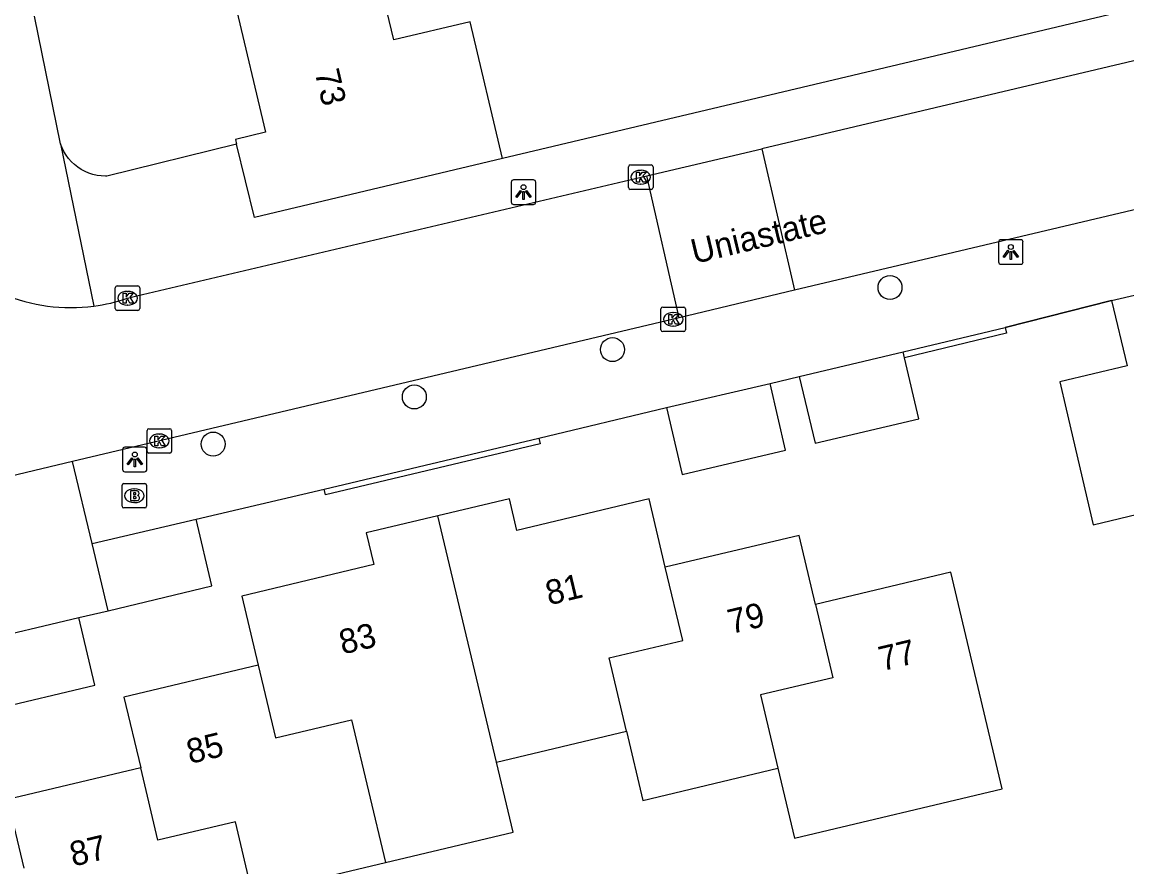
# Model space of a CAD drawing. Extents: x 158038 to 159242, y 380133 to 381214.
# Drawn here: x 158433.7 to 158478.81, y 380481.31 to 380515.79 of the extents above; entities that cross this region are included whole.
import ezdxf

# ---------------------------------------------------------------- set-up
doc = ezdxf.new("R2010")
doc.units = 0
for name, color, linetype in [('IMGEO_Boom', 7, 'Continuous'), ('IMGEO_Brandkraan', 7, 'Continuous'), ('IMGEO_Hek', 7, 'Continuous'), ('IMGEO_Kolk', 7, 'Continuous'), ('IMGEO_Lichtpunt', 7, 'Continuous'), ('IMGEO_Muur', 7, 'Continuous'), ('IMGEO_Openbare_ruimte_label', 7, 'Continuous'), ('IMGEO_Pand', 7, 'Continuous'), ('IMGEO_Pand_nummerreeks', 7, 'Continuous'), ('IMGEO_Rijbaan_lokaal_open', 7, 'Continuous'), ('IMGEO_Voetpad_open', 7, 'Continuous')]:
    doc.layers.add(name, color=color, linetype=linetype)

msp = doc.modelspace()

# ---------------------------------------------------------------- linework, layer by layer
at = {"layer": 'IMGEO_Boom'}
for centre in [(158469.138, 380504.956), (158457.804, 380502.424), (158449.713, 380500.492), (158441.498, 380498.569)]:
    msp.add_circle(centre, 0.489, dxfattribs=at)
at = {"layer": 'IMGEO_Brandkraan'}
for p, q in [((158437.777, 380496.035), (158437.777, 380496.887)), ((158437.852, 380496.961), (158438.704, 380496.961)), ((158438.265, 380496.741), (158438.29, 380496.741)), ((158438.778, 380496.887), (158438.778, 380496.035)), ((158438.704, 380495.961), (158437.852, 380495.961)), ((158438.288, 380496.181), (158438.263, 380496.181))]:
    msp.add_line(p, q, dxfattribs=at)
for points in [[(158437.777, 380496.035), (158437.777, 380496.887)], [(158437.852, 380496.961), (158438.704, 380496.961)], [(158438.778, 380496.887), (158438.778, 380496.035)], [(158438.125, 380496.661), (158438.125, 380496.261), (158438.338, 380496.261)], [(158438.356, 380496.661), (158438.125, 380496.661)], [(158438.304, 380496.58), (158438.25, 380496.58), (158438.25, 380496.504)], [(158438.25, 380496.504), (158438.303, 380496.504)], [(158438.312, 380496.428), (158438.25, 380496.428), (158438.25, 380496.347)], [(158438.25, 380496.347), (158438.312, 380496.347)], [(158438.704, 380495.961), (158437.852, 380495.961)]]:
    msp.add_lwpolyline(points, dxfattribs=at)
for centre, radius, start, end in [((158437.854, 380496.885), 0.0765, 91.552, 178.448), ((158437.854, 380496.885), 0.0765, 91.552, 178.448), ((158438.702, 380496.885), 0.0765, 1.552, 88.448), ((158438.702, 380496.885), 0.0765, 1.552, 88.448), ((158438.305, 380496.542), 0.0379, 267.8285, 90.9355), ((158438.313, 380496.387), 0.0404, 269.8759, 90.5077), ((158438.344, 380496.512), 0.251, 268.6676, 293.5347), ((158438.36, 380496.516), 0.145, 59.4692, 91.5367), ((158438.385, 380496.563), 0.0922, 285.5137, 58.1501), ((158438.39, 380496.371), 0.105, 301.3115, 78.989), ((158437.854, 380496.037), 0.0765, 181.552, 268.448), ((158437.854, 380496.037), 0.0765, 181.552, 268.448), ((158438.702, 380496.037), 0.0765, 271.552, 358.448), ((158438.702, 380496.037), 0.0765, 271.552, 358.448)]:
    msp.add_arc(centre, radius, start, end, dxfattribs=at)
for centre, major_axis, ratio, start_param, end_param in [((158438.264, 380496.461), (-0.387, 0.002), 0.722429, 4.712389, 7.853982), ((158438.289, 380496.461), (-0.39, 0.002), 0.717154, 1.570796, 4.712389)]:
    msp.add_ellipse(centre, major_axis=major_axis, ratio=ratio, start_param=start_param, end_param=end_param, dxfattribs=at)
at = {"layer": 'IMGEO_Hek'}
for points in [[(158478.3, 380516.138), (158453.311, 380510.219)], [(158478.183, 380504.432), (158473.835, 380503.329)]]:
    msp.add_lwpolyline(points, dxfattribs=at)
at = {"layer": 'IMGEO_Kolk'}
for p, q in [((158458.459, 380509.035), (158458.459, 380509.887)), ((158458.534, 380509.961), (158459.386, 380509.961)), ((158459.46, 380509.887), (158459.46, 380509.035)), ((158458.947, 380509.741), (158458.972, 380509.741)), ((158459.386, 380508.961), (158458.534, 380508.961)), ((158458.97, 380509.181), (158458.945, 380509.181)), ((158437.5, 380504.096), (158437.5, 380504.948)), ((158437.575, 380505.022), (158438.427, 380505.022)), ((158437.988, 380504.802), (158438.013, 380504.802)), ((158438.501, 380504.948), (158438.501, 380504.096)), ((158438.427, 380504.022), (158437.575, 380504.022)), ((158438.011, 380504.242), (158437.986, 380504.242)), ((158459.785, 380503.233), (158459.785, 380504.085)), ((158459.86, 380504.159), (158460.712, 380504.159)), ((158460.273, 380503.939), (158460.298, 380503.939)), ((158460.786, 380504.085), (158460.786, 380503.233)), ((158460.712, 380503.159), (158459.86, 380503.159)), ((158460.296, 380503.379), (158460.271, 380503.379)), ((158438.799, 380498.271), (158438.799, 380499.123)), ((158438.874, 380499.197), (158439.726, 380499.197)), ((158439.287, 380498.977), (158439.312, 380498.977)), ((158439.8, 380499.123), (158439.8, 380498.271)), ((158439.726, 380498.197), (158438.874, 380498.197)), ((158439.31, 380498.417), (158439.285, 380498.417))]:
    msp.add_line(p, q, dxfattribs=at)
for points in [[(158458.459, 380509.035), (158458.459, 380509.887)], [(158458.534, 380509.961), (158459.386, 380509.961)], [(158459.46, 380509.887), (158459.46, 380509.035)], [(158458.78, 380509.661), (158458.903, 380509.661), (158458.903, 380509.51), (158459.033, 380509.661), (158459.197, 380509.661), (158459.051, 380509.51), (158459.204, 380509.261), (158459.052, 380509.261), (158458.967, 380509.425), (158458.903, 380509.358), (158458.903, 380509.261), (158458.78, 380509.261), (158458.78, 380509.661)], [(158459.386, 380508.961), (158458.534, 380508.961)], [(158437.5, 380504.096), (158437.5, 380504.948)], [(158437.575, 380505.022), (158438.427, 380505.022)], [(158438.501, 380504.948), (158438.501, 380504.096)], [(158437.821, 380504.722), (158437.944, 380504.722), (158437.944, 380504.571), (158438.074, 380504.722), (158438.238, 380504.722), (158438.092, 380504.571), (158438.245, 380504.322), (158438.093, 380504.322), (158438.008, 380504.486), (158437.944, 380504.419), (158437.944, 380504.322), (158437.821, 380504.322), (158437.821, 380504.722)], [(158438.427, 380504.022), (158437.575, 380504.022)], [(158459.785, 380503.233), (158459.785, 380504.085)], [(158459.86, 380504.159), (158460.712, 380504.159)], [(158460.786, 380504.085), (158460.786, 380503.233)], [(158460.106, 380503.859), (158460.229, 380503.859), (158460.229, 380503.708), (158460.359, 380503.859), (158460.523, 380503.859), (158460.377, 380503.708), (158460.53, 380503.459), (158460.378, 380503.459), (158460.293, 380503.623), (158460.229, 380503.556), (158460.229, 380503.459), (158460.106, 380503.459), (158460.106, 380503.859)], [(158460.712, 380503.159), (158459.86, 380503.159)], [(158438.799, 380498.271), (158438.799, 380499.123)], [(158438.874, 380499.197), (158439.726, 380499.197)], [(158439.8, 380499.123), (158439.8, 380498.271)], [(158439.12, 380498.897), (158439.243, 380498.897), (158439.243, 380498.746), (158439.373, 380498.897), (158439.537, 380498.897), (158439.391, 380498.746), (158439.544, 380498.497), (158439.392, 380498.497), (158439.307, 380498.661), (158439.243, 380498.594), (158439.243, 380498.497), (158439.12, 380498.497), (158439.12, 380498.897)], [(158439.726, 380498.197), (158438.874, 380498.197)]]:
    msp.add_lwpolyline(points, dxfattribs=at)
for centre, start, end in [((158458.536, 380509.885), 91.552, 178.448), ((158458.536, 380509.885), 91.552, 178.448), ((158459.384, 380509.885), 1.552, 88.448), ((158459.384, 380509.885), 1.552, 88.448), ((158458.536, 380509.037), 181.552, 268.448), ((158458.536, 380509.037), 181.552, 268.448), ((158459.384, 380509.037), 271.552, 358.448), ((158459.384, 380509.037), 271.552, 358.448), ((158437.577, 380504.946), 91.552, 178.448), ((158437.577, 380504.946), 91.552, 178.448), ((158438.425, 380504.946), 1.552, 88.448), ((158438.425, 380504.946), 1.552, 88.448), ((158437.577, 380504.098), 181.552, 268.448), ((158437.577, 380504.098), 181.552, 268.448), ((158438.425, 380504.098), 271.552, 358.448), ((158438.425, 380504.098), 271.552, 358.448), ((158459.862, 380504.083), 91.552, 178.448), ((158459.862, 380504.083), 91.552, 178.448), ((158460.71, 380504.083), 1.552, 88.448), ((158460.71, 380504.083), 1.552, 88.448), ((158459.862, 380503.235), 181.552, 268.448), ((158459.862, 380503.235), 181.552, 268.448), ((158460.71, 380503.235), 271.552, 358.448), ((158460.71, 380503.235), 271.552, 358.448), ((158438.876, 380499.121), 91.552, 178.448), ((158438.876, 380499.121), 91.552, 178.448), ((158439.724, 380499.121), 1.552, 88.448), ((158439.724, 380499.121), 1.552, 88.448), ((158438.876, 380498.273), 181.552, 268.448), ((158438.876, 380498.273), 181.552, 268.448), ((158439.724, 380498.273), 271.552, 358.448), ((158439.724, 380498.273), 271.552, 358.448)]:
    msp.add_arc(centre, 0.0765, start, end, dxfattribs=at)
for centre, major_axis, ratio, start_param, end_param in [((158458.946, 380509.461), (-0.387, 0.002), 0.722429, 4.712389, 7.853982), ((158458.971, 380509.461), (-0.39, 0.002), 0.717154, 1.570796, 4.712389), ((158437.987, 380504.522), (-0.387, 0.002), 0.722429, 4.712389, 7.853982), ((158438.012, 380504.522), (-0.39, 0.002), 0.717154, 1.570796, 4.712389), ((158460.272, 380503.659), (-0.387, 0.002), 0.722429, 4.712389, 7.853982), ((158460.297, 380503.659), (-0.39, 0.002), 0.717154, 1.570796, 4.712389), ((158439.286, 380498.697), (-0.387, 0.002), 0.722429, 4.712389, 7.853982), ((158439.311, 380498.697), (-0.39, 0.002), 0.717154, 1.570796, 4.712389)]:
    msp.add_ellipse(centre, major_axis=major_axis, ratio=ratio, start_param=start_param, end_param=end_param, dxfattribs=at)
at = {"layer": 'IMGEO_Lichtpunt'}
for p, q in [((158454.575, 380509.349), (158453.767, 380509.349)), ((158454.575, 380509.349), (158453.767, 380509.349)), ((158453.673, 380509.254), (158453.673, 380508.447)), ((158453.673, 380509.254), (158453.673, 380508.447)), ((158454.669, 380508.447), (158454.669, 380509.254)), ((158454.669, 380508.447), (158454.669, 380509.254)), ((158453.767, 380508.353), (158454.575, 380508.353)), ((158453.767, 380508.353), (158454.575, 380508.353)), ((158473.573, 380506.812), (158473.573, 380506.005)), ((158473.573, 380506.812), (158473.573, 380506.005)), ((158474.475, 380506.907), (158473.667, 380506.907)), ((158474.475, 380506.907), (158473.667, 380506.907)), ((158474.569, 380506.005), (158474.569, 380506.812)), ((158474.569, 380506.005), (158474.569, 380506.812)), ((158473.667, 380505.911), (158474.475, 380505.911)), ((158473.667, 380505.911), (158474.475, 380505.911)), ((158437.799, 380498.343), (158437.799, 380497.536)), ((158437.799, 380498.343), (158437.799, 380497.536)), ((158438.701, 380498.438), (158437.893, 380498.438)), ((158438.701, 380498.438), (158437.893, 380498.438)), ((158438.795, 380497.536), (158438.795, 380498.343)), ((158438.795, 380497.536), (158438.795, 380498.343)), ((158437.893, 380497.442), (158438.701, 380497.442)), ((158437.893, 380497.442), (158438.701, 380497.442))]:
    msp.add_line(p, q, dxfattribs=at)
for points in [[(158454.047, 380508.918), (158454.086, 380508.89), (158453.898, 380508.628), (158453.86, 380508.655), (158454.047, 380508.918)], [(158454.149, 380508.87), (158454.196, 380508.87), (158454.196, 380508.548), (158454.149, 380508.548), (158454.149, 380508.87)], [(158454.259, 380508.89), (158454.297, 380508.917), (158454.484, 380508.655), (158454.445, 380508.627), (158454.259, 380508.89)], [(158473.947, 380506.476), (158473.986, 380506.448), (158473.798, 380506.186), (158473.76, 380506.213), (158473.947, 380506.476)], [(158474.049, 380506.428), (158474.096, 380506.428), (158474.096, 380506.106), (158474.049, 380506.106), (158474.049, 380506.428)], [(158474.159, 380506.448), (158474.197, 380506.475), (158474.384, 380506.213), (158474.345, 380506.185), (158474.159, 380506.448)], [(158438.173, 380498.007), (158438.212, 380497.979), (158438.024, 380497.717), (158437.986, 380497.744), (158438.173, 380498.007)], [(158438.275, 380497.959), (158438.322, 380497.959), (158438.322, 380497.637), (158438.275, 380497.637), (158438.275, 380497.959)], [(158438.385, 380497.979), (158438.423, 380498.006), (158438.61, 380497.744), (158438.571, 380497.716), (158438.385, 380497.979)]]:
    msp.add_lwpolyline(points, dxfattribs=at)
for centre in [(158454.172, 380509.052), (158474.072, 380506.61), (158438.298, 380498.141)]:
    msp.add_circle(centre, 0.0994, dxfattribs=at)
for centre, start, end in [((158453.767, 380509.254), 90, 180), ((158453.767, 380509.254), 90, 180), ((158454.575, 380509.254), 0, 90), ((158454.575, 380509.254), 0, 90), ((158453.767, 380508.447), 180, 270), ((158453.767, 380508.447), 180, 270), ((158454.575, 380508.447), 270, 0), ((158454.575, 380508.447), 270, 360), ((158473.667, 380506.812), 90, 180), ((158473.667, 380506.812), 90, 180), ((158474.475, 380506.812), 0, 90), ((158474.475, 380506.812), 0, 90), ((158473.667, 380506.005), 180, 270), ((158473.667, 380506.005), 180, 270), ((158474.475, 380506.005), 270, 0), ((158474.475, 380506.005), 270, 360), ((158437.893, 380498.343), 90, 180), ((158437.893, 380498.343), 90, 180), ((158438.701, 380498.343), 0, 90), ((158438.701, 380498.343), 0, 90), ((158437.893, 380497.536), 180, 270), ((158437.893, 380497.536), 180, 270), ((158438.701, 380497.536), 270, 0), ((158438.701, 380497.536), 270, 360)]:
    msp.add_arc(centre, 0.0946, start, end, dxfattribs=at)
at = {"layer": 'IMGEO_Muur'}
for points in [[(158469.671, 380502.327), (158473.835, 380503.329)], [(158473.835, 380503.329), (158473.891, 380503.096), (158469.726, 380502.094)], [(158446.031, 380496.727), (158454.801, 380498.812)], [(158454.801, 380498.812), (158454.856, 380498.58), (158446.086, 380496.496), (158446.031, 380496.727)]]:
    msp.add_lwpolyline(points, dxfattribs=at)
at = {"layer": 'IMGEO_Pand'}
for points in [[(158451.988, 380515.804), (158448.87, 380515.066), (158448.2, 380517.896), (158445.317, 380517.213)], [(158445.317, 380517.213), (158442.392, 380516.521), (158443.63, 380511.293), (158442.409, 380510.995), (158442.455, 380510.807)], [(158453.311, 380510.219), (158451.988, 380515.804)], [(158453.311, 380510.219), (158443.184, 380507.82), (158442.455, 380510.807)], [(158478.183, 380504.432), (158484.293, 380505.842)], [(158478.183, 380504.432), (158478.817, 380501.76), (158476.075, 380501.111), (158476.334, 380500), (158477.437, 380495.279), (158480.319, 380495.964)], [(158465.434, 380501.324), (158469.671, 380502.327)], [(158465.434, 380501.324), (158466.08, 380498.599), (158470.316, 380499.603), (158469.726, 380502.094)], [(158469.726, 380502.094), (158469.671, 380502.327)], [(158460.01, 380500.056), (158464.238, 380501.046)], [(158460.01, 380500.056), (158460.648, 380497.33), (158464.876, 380498.32), (158464.238, 380501.046)], [(158459.963, 380493.545), (158459.3, 380496.332), (158453.897, 380495.048), (158453.593, 380496.328), (158450.675, 380495.634)], [(158436.555, 380494.507), (158440.801, 380495.507)], [(158437.216, 380491.759), (158441.443, 380492.781), (158440.801, 380495.507)], [(158450.675, 380495.634), (158447.753, 380494.94), (158448.06, 380493.65), (158442.665, 380492.367), (158443.336, 380489.545)], [(158453.063, 380485.589), (158450.675, 380495.634)], [(158437.216, 380491.759), (158436.555, 380494.507)], [(158466.092, 380492.024), (158465.422, 380494.843), (158459.963, 380493.545)], [(158458.375, 380486.852), (158457.665, 380489.842), (158460.673, 380490.556), (158459.963, 380493.545)], [(158464.558, 380485.337), (158465.235, 380482.486), (158473.716, 380484.502), (158471.616, 380493.337), (158466.092, 380492.024)], [(158466.092, 380492.024), (158466.803, 380489.031), (158463.847, 380488.33), (158464.558, 380485.337)], [(158431.771, 380490.486), (158436.009, 380491.488)], [(158431.771, 380490.486), (158432.423, 380487.728), (158436.661, 380488.731), (158436.009, 380491.488)], [(158443.336, 380489.545), (158437.852, 380488.242), (158438.54, 380485.349)], [(158443.336, 380489.545), (158444.041, 380486.578), (158447.149, 380487.317), (158448.534, 380481.49)], [(158453.063, 380485.589), (158458.375, 380486.852)], [(158458.375, 380486.852), (158459.046, 380484.026), (158464.558, 380485.337)], [(158448.534, 380481.49), (158453.743, 380482.729), (158453.063, 380485.589)], [(158438.54, 380485.349), (158433.106, 380484.057), (158433.769, 380481.266)], [(158443.105, 380480.199), (158442.404, 380483.149), (158439.242, 380482.398), (158438.54, 380485.349)], [(158443.105, 380480.199), (158448.534, 380481.49)]]:
    msp.add_lwpolyline(points, dxfattribs=at)
at = {"layer": 'IMGEO_Rijbaan_lokaal_open'}
for points in [[(158506.04, 380520.636), (158504.031, 380520.134), (158498.266, 380518.753), (158463.908, 380510.622)], [(158507.333, 380514.796), (158465.242, 380504.854)], [(158459.212, 380509.511), (158463.908, 380510.622)], [(158463.908, 380510.622), (158465.242, 380504.854)], [(158438.001, 380504.522), (158438.388, 380504.614), (158459.212, 380509.511)], [(158460.523, 380503.722), (158459.212, 380509.511)], [(158465.242, 380504.854), (158460.523, 380503.722)], [(158460.523, 380503.722), (158435.749, 380497.858)], [(158435.749, 380497.858), (158432.268, 380497.034)]]:
    msp.add_lwpolyline(points, dxfattribs=at)
for centre, radius, start, end in [((158435.684, 380511.291), 7.153, 247.187, 277.5226), ((158435.703, 380511.234), 7.095, 277.4277, 288.9007)]:
    msp.add_arc(centre, radius, start, end, dxfattribs=at)
at = {"layer": 'IMGEO_Voetpad_open'}
for points in [[(158478.3, 380516.138), (158453.311, 380510.219)], [(158435.264, 380510.82), (158434.197, 380516.032)], [(158442.455, 380510.807), (158437.153, 380509.508), (158437.099, 380509.507), (158436.927, 380509.514), (158436.757, 380509.536), (158436.588, 380509.573), (158436.424, 380509.625), (158436.266, 380509.692), (158436.113, 380509.773), (158435.969, 380509.866), (158435.834, 380509.973), (158435.708, 380510.091), (158435.594, 380510.219), (158435.492, 380510.358), (158435.402, 380510.505), (158435.326, 380510.659), (158435.264, 380510.82)], [(158435.264, 380510.82), (158436.62, 380504.199)], [(158473.835, 380503.329), (158478.183, 380504.432)], [(158464.238, 380501.046), (158465.434, 380501.324)], [(158454.801, 380498.812), (158460.01, 380500.056)], [(158436.555, 380494.507), (158435.749, 380497.858)], [(158440.801, 380495.507), (158446.031, 380496.727)], [(158436.009, 380491.488), (158437.216, 380491.759)]]:
    msp.add_lwpolyline(points, dxfattribs=at)

# ---------------------------------------------------------------- texts
at = {"layer": 'IMGEO_Openbare_ruimte_label'}
msp.add_text('Uniastate', height=1, rotation=13.4111, dxfattribs=at).set_placement((158461.147, 380505.918))
at = {"layer": 'IMGEO_Pand_nummerreeks'}
for s, rotation, p in [('73', 283.3218, (158445.638, 380513.751)), ('81', 13.4065, (158455.209, 380491.985)), ('79', 13.375, (158462.647, 380490.812)), ('83', 13.4065, (158446.781, 380489.976)), ('77', 13.3705, (158468.809, 380489.298)), ('85', 13.3657, (158440.548, 380485.511)), ('87', 13.3744, (158435.778, 380481.321))]:
    msp.add_text(s, height=1, rotation=rotation, dxfattribs=at).set_placement(p)

doc.saveas('drawing.dxf')
